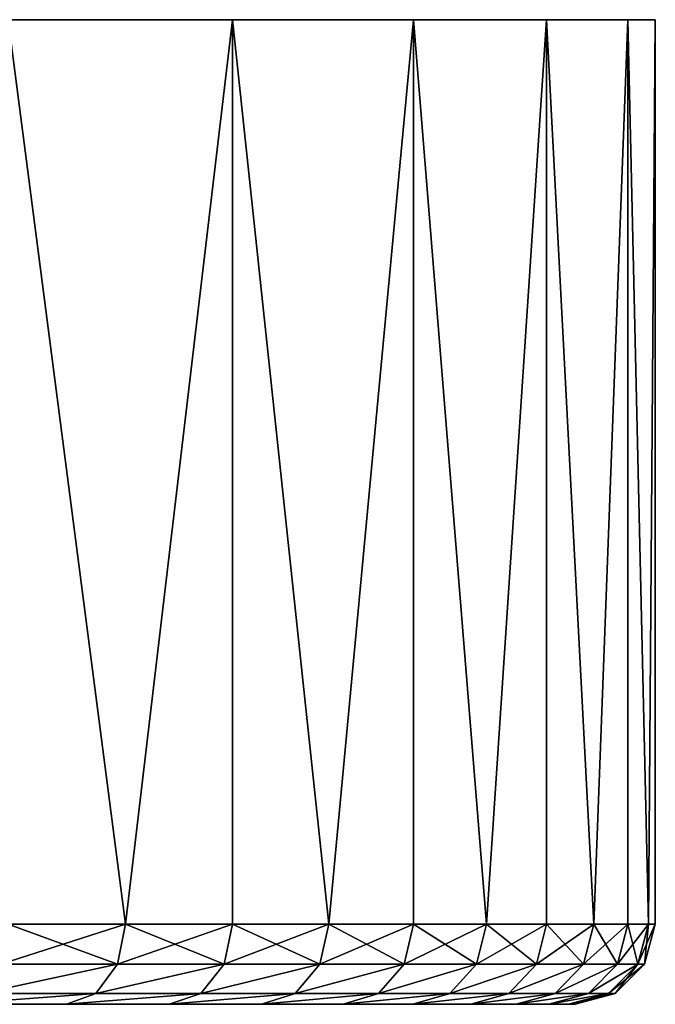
# Model space of a CAD drawing. Header units: millimetres. Extents: x 10 to 245, y 11 to 286.
# Tile 548 of 548: x 162 to 178, y 261 to 286. Entities that reach past the tile are written whole.
import ezdxf

# ---------------------------------------------------------------- set-up
doc = ezdxf.new("R2010")
doc.units = ezdxf.units.MM
doc.header["$LTSCALE"] = 25.4
doc.layers.get('0').update_dxf_attribs({"true_color": 0xff5454})

# ---------------------------------------------------------------- blocks, each defined once
blk = doc.blocks.new('ALICE-9083-9084.STL')
at = {"color": 250, "true_color": 0x262626}
mesh = blk.add_polyface(dxfattribs=at)
corners = [(115.808, 285.975, -48.47), (132.211, 285.975, -49.829), (123.953, 285.975, -49.829), (140.356, 285.975, -48.47), (107.997, 285.975, -45.789), (148.167, 285.975, -45.789), (100.735, 285.975, -41.858), (155.429, 285.975, -41.858), (94.218, 285.975, -36.786), (161.946, 285.975, -36.786), (88.625, 285.975, -30.711), (167.539, 285.975, -30.711), (84.108, 285.975, -23.797), (172.056, 285.975, -23.797), (80.791, 285.975, -16.235), (175.373, 285.975, -16.235), (78.764, 285.975, -8.23), (177.4, 285.975, -8.23), (78.082, 285.975), (178.082, 285.975), (177.4, 285.975, 8.23), (78.764, 285.975, 8.23), (80.791, 285.975, 16.235), (175.373, 285.975, 16.235), (84.108, 285.975, 23.797), (172.056, 285.975, 23.797), (88.625, 285.975, 30.711), (167.539, 285.975, 30.711), (94.218, 285.975, 36.786), (161.946, 285.975, 36.786), (100.735, 285.975, 41.858), (155.429, 285.975, 41.858), (107.997, 285.975, 45.789), (148.167, 285.975, 45.789), (115.808, 285.975, 48.47), (140.356, 285.975, 48.47), (123.953, 285.975, 49.829), (132.211, 285.975, 49.829)]
mesh.append_faces([[corners[k] for k in face] for face in [(0, 1, 2), (35, 36, 37)]], dxfattribs={"vtx0": -1, "color": 250})
mesh.append_faces([[corners[k] for k in face] for face in [(1, 0, 3), (3, 4, 5), (5, 6, 7), (7, 8, 9), (9, 10, 11), (11, 12, 13), (13, 14, 15), (15, 16, 17), (17, 18, 19), (19, 18, 20), (20, 22, 23), (23, 24, 25), (25, 26, 27), (27, 28, 29), (29, 30, 31), (31, 32, 33), (33, 34, 35)]], dxfattribs={"vtx0": -1, "vtx1": -1, "color": 250})
mesh.append_faces([[corners[k] for k in face] for face in [(3, 0, 4), (5, 4, 6), (7, 6, 8), (9, 8, 10), (11, 10, 12), (13, 12, 14), (15, 14, 16), (17, 16, 18), (20, 18, 21), (20, 21, 22), (23, 22, 24), (25, 24, 26), (27, 26, 28), (29, 28, 30), (31, 30, 32), (33, 32, 34), (35, 34, 36)]], dxfattribs={"vtx0": -1, "vtx2": -1, "color": 250})
mesh = blk.add_polyface(dxfattribs=at)
corners = [(164.868, 263.425, 33.864), (161.946, 285.975, 36.786), (161.946, 263.425, 36.786)]
mesh.append_faces([[corners[k] for k in face] for face in [(0, 1, 2)]], dxfattribs={"color": 250})
mesh = blk.add_polyface(dxfattribs=at)
corners = [(161.946, 285.975, 36.786), (164.868, 263.425, 33.864), (167.539, 285.975, 30.711)]
mesh.append_faces([[corners[k] for k in face] for face in [(0, 1, 2)]], dxfattribs={"color": 250})
mesh = blk.add_polyface(dxfattribs=at)
corners = [(167.539, 285.975, -30.711), (164.868, 263.425, -33.864), (161.946, 285.975, -36.786)]
mesh.append_faces([[corners[k] for k in face] for face in [(0, 1, 2)]], dxfattribs={"color": 250})
mesh = blk.add_polyface(dxfattribs=at)
corners = [(164.868, 263.425, -33.864), (161.946, 263.425, -36.786), (161.946, 285.975, -36.786)]
mesh.append_faces([[corners[k] for k in face] for face in [(0, 1, 2)]], dxfattribs={"color": 250})
mesh = blk.add_polyface(dxfattribs=at)
corners = [(167.539, 285.975, 30.711), (164.868, 263.425, 33.864), (167.539, 263.425, 30.711)]
mesh.append_faces([[corners[k] for k in face] for face in [(0, 1, 2)]], dxfattribs={"color": 250})
mesh = blk.add_polyface(dxfattribs=at)
corners = [(167.539, 285.975, -30.711), (167.539, 263.425, -30.711), (164.868, 263.425, -33.864)]
mesh.append_faces([[corners[k] for k in face] for face in [(0, 1, 2)]], dxfattribs={"color": 250})
mesh = blk.add_polyface(dxfattribs=at)
corners = [(167.539, 285.975, 30.711), (167.539, 263.425, 30.711), (169.94, 263.425, 27.347)]
mesh.append_faces([[corners[k] for k in face] for face in [(0, 1, 2)]], dxfattribs={"color": 250})
mesh = blk.add_polyface(dxfattribs=at)
corners = [(167.539, 285.975, 30.711), (169.94, 263.425, 27.347), (172.056, 285.975, 23.797)]
mesh.append_faces([[corners[k] for k in face] for face in [(0, 1, 2)]], dxfattribs={"color": 250})
mesh = blk.add_polyface(dxfattribs=at)
corners = [(172.056, 285.975, -23.797), (169.94, 263.425, -27.347), (167.539, 285.975, -30.711)]
mesh.append_faces([[corners[k] for k in face] for face in [(0, 1, 2)]], dxfattribs={"color": 250})
mesh = blk.add_polyface(dxfattribs=at)
corners = [(167.539, 285.975, -30.711), (169.94, 263.425, -27.347), (167.539, 263.425, -30.711)]
mesh.append_faces([[corners[k] for k in face] for face in [(0, 1, 2)]], dxfattribs={"color": 250})
mesh = blk.add_polyface(dxfattribs=at)
corners = [(172.056, 285.975, 23.797), (169.94, 263.425, 27.347), (172.056, 263.425, 23.797)]
mesh.append_faces([[corners[k] for k in face] for face in [(0, 1, 2)]], dxfattribs={"color": 250})
mesh = blk.add_polyface(dxfattribs=at)
corners = [(172.056, 285.975, -23.797), (172.056, 263.425, -23.797), (169.94, 263.425, -27.347)]
mesh.append_faces([[corners[k] for k in face] for face in [(0, 1, 2)]], dxfattribs={"color": 250})
mesh = blk.add_polyface(dxfattribs=at)
corners = [(172.056, 285.975, 23.797), (172.056, 263.425, 23.797), (173.871, 263.425, 20.085)]
mesh.append_faces([[corners[k] for k in face] for face in [(0, 1, 2)]], dxfattribs={"color": 250})
mesh = blk.add_polyface(dxfattribs=at)
corners = [(172.056, 285.975, 23.797), (173.871, 263.425, 20.085), (175.373, 285.975, 16.235)]
mesh.append_faces([[corners[k] for k in face] for face in [(0, 1, 2)]], dxfattribs={"color": 250})
mesh = blk.add_polyface(dxfattribs=at)
corners = [(175.373, 285.975, -16.235), (173.871, 263.425, -20.085), (172.056, 285.975, -23.797)]
mesh.append_faces([[corners[k] for k in face] for face in [(0, 1, 2)]], dxfattribs={"color": 250})
mesh = blk.add_polyface(dxfattribs=at)
corners = [(172.056, 285.975, -23.797), (173.871, 263.425, -20.085), (172.056, 263.425, -23.797)]
mesh.append_faces([[corners[k] for k in face] for face in [(0, 1, 2)]], dxfattribs={"color": 250})
mesh = blk.add_polyface(dxfattribs=at)
corners = [(175.373, 285.975, 16.235), (173.871, 263.425, 20.085), (175.373, 263.425, 16.235)]
mesh.append_faces([[corners[k] for k in face] for face in [(0, 1, 2)]], dxfattribs={"color": 250})
mesh = blk.add_polyface(dxfattribs=at)
corners = [(175.373, 285.975, -16.235), (175.373, 263.425, -16.235), (173.871, 263.425, -20.085)]
mesh.append_faces([[corners[k] for k in face] for face in [(0, 1, 2)]], dxfattribs={"color": 250})
mesh = blk.add_polyface(dxfattribs=at)
corners = [(175.373, 285.975, 16.235), (175.373, 263.425, 16.235), (176.552, 263.425, 12.274)]
mesh.append_faces([[corners[k] for k in face] for face in [(0, 1, 2)]], dxfattribs={"color": 250})
mesh = blk.add_polyface(dxfattribs=at)
corners = [(175.373, 285.975, 16.235), (176.552, 263.425, 12.274), (177.4, 285.975, 8.23)]
mesh.append_faces([[corners[k] for k in face] for face in [(0, 1, 2)]], dxfattribs={"color": 250})
mesh = blk.add_polyface(dxfattribs=at)
corners = [(177.4, 285.975, -8.23), (176.552, 263.425, -12.274), (175.373, 285.975, -16.235)]
mesh.append_faces([[corners[k] for k in face] for face in [(0, 1, 2)]], dxfattribs={"color": 250})
mesh = blk.add_polyface(dxfattribs=at)
corners = [(175.373, 285.975, -16.235), (176.552, 263.425, -12.274), (175.373, 263.425, -16.235)]
mesh.append_faces([[corners[k] for k in face] for face in [(0, 1, 2)]], dxfattribs={"color": 250})
mesh = blk.add_polyface(dxfattribs=at)
corners = [(177.4, 285.975, 8.23), (176.552, 263.425, 12.274), (177.4, 263.425, 8.23)]
mesh.append_faces([[corners[k] for k in face] for face in [(0, 1, 2)]], dxfattribs={"color": 250})
mesh = blk.add_polyface(dxfattribs=at)
corners = [(177.4, 285.975, -8.23), (177.4, 263.425, -8.23), (176.552, 263.425, -12.274)]
mesh.append_faces([[corners[k] for k in face] for face in [(0, 1, 2)]], dxfattribs={"color": 250})
mesh = blk.add_polyface(dxfattribs=at)
corners = [(177.4, 285.975, 8.23), (177.4, 263.425, 8.23), (177.911, 263.425, 4.129)]
mesh.append_faces([[corners[k] for k in face] for face in [(0, 1, 2)]], dxfattribs={"color": 250})
mesh = blk.add_polyface(dxfattribs=at)
corners = [(177.4, 285.975, 8.23), (177.911, 263.425, 4.129), (178.082, 285.975)]
mesh.append_faces([[corners[k] for k in face] for face in [(0, 1, 2)]], dxfattribs={"color": 250})
mesh = blk.add_polyface(dxfattribs=at)
corners = [(178.082, 285.975), (177.911, 263.425, -4.129), (177.4, 285.975, -8.23)]
mesh.append_faces([[corners[k] for k in face] for face in [(0, 1, 2)]], dxfattribs={"color": 250})
mesh = blk.add_polyface(dxfattribs=at)
corners = [(177.4, 285.975, -8.23), (177.911, 263.425, -4.129), (177.4, 263.425, -8.23)]
mesh.append_faces([[corners[k] for k in face] for face in [(0, 1, 2)]], dxfattribs={"color": 250})
mesh = blk.add_polyface(dxfattribs=at)
corners = [(178.082, 285.975), (177.911, 263.425, 4.129), (178.082, 263.425)]
mesh.append_faces([[corners[k] for k in face] for face in [(0, 1, 2)]], dxfattribs={"color": 250})
mesh = blk.add_polyface(dxfattribs=at)
corners = [(178.082, 285.975), (178.082, 263.425), (177.911, 263.425, -4.129)]
mesh.append_faces([[corners[k] for k in face] for face in [(0, 1, 2)]], dxfattribs={"color": 250})
mesh = blk.add_polyface(dxfattribs=at)
corners = [(161.946, 263.425, -36.786), (164.671, 262.425, -33.683), (161.765, 262.425, -36.589), (164.868, 263.425, -33.864)]
mesh.append_faces([[corners[k] for k in face] for face in [(0, 1, 2), (1, 0, 3)]], dxfattribs={"vtx0": -1, "color": 250})
mesh = blk.add_polyface(dxfattribs=at)
corners = [(164.868, 263.425, 33.864), (161.765, 262.425, 36.589), (164.671, 262.425, 33.683), (161.946, 263.425, 36.786)]
mesh.append_faces([[corners[k] for k in face] for face in [(0, 1, 2), (1, 0, 3)]], dxfattribs={"vtx0": -1, "color": 250})
mesh = blk.add_polyface(dxfattribs=at)
corners = [(164.868, 263.425, -33.864), (167.328, 262.425, -30.546), (164.671, 262.425, -33.683), (167.539, 263.425, -30.711)]
mesh.append_faces([[corners[k] for k in face] for face in [(0, 1, 2), (1, 0, 3)]], dxfattribs={"vtx0": -1, "color": 250})
mesh = blk.add_polyface(dxfattribs=at)
corners = [(167.539, 263.425, 30.711), (164.671, 262.425, 33.683), (167.328, 262.425, 30.546), (164.868, 263.425, 33.864)]
mesh.append_faces([[corners[k] for k in face] for face in [(0, 1, 2), (1, 0, 3)]], dxfattribs={"vtx0": -1, "color": 250})
mesh = blk.add_polyface(dxfattribs=at)
corners = [(167.539, 263.425, -30.711), (169.716, 262.425, -27.201), (167.328, 262.425, -30.546), (169.94, 263.425, -27.347)]
mesh.append_faces([[corners[k] for k in face] for face in [(0, 1, 2), (1, 0, 3)]], dxfattribs={"vtx0": -1, "color": 250})
mesh = blk.add_polyface(dxfattribs=at)
corners = [(169.94, 263.425, 27.347), (167.328, 262.425, 30.546), (169.716, 262.425, 27.201), (167.539, 263.425, 30.711)]
mesh.append_faces([[corners[k] for k in face] for face in [(0, 1, 2), (1, 0, 3)]], dxfattribs={"vtx0": -1, "color": 250})
mesh = blk.add_polyface(dxfattribs=at)
corners = [(169.94, 263.425, -27.347), (171.82, 262.425, -23.67), (169.716, 262.425, -27.201), (172.056, 263.425, -23.797)]
mesh.append_faces([[corners[k] for k in face] for face in [(0, 1, 2), (1, 0, 3)]], dxfattribs={"vtx0": -1, "color": 250})
mesh = blk.add_polyface(dxfattribs=at)
corners = [(172.056, 263.425, 23.797), (169.716, 262.425, 27.201), (171.82, 262.425, 23.67), (169.94, 263.425, 27.347)]
mesh.append_faces([[corners[k] for k in face] for face in [(0, 1, 2), (1, 0, 3)]], dxfattribs={"vtx0": -1, "color": 250})
mesh = blk.add_polyface(dxfattribs=at)
corners = [(172.056, 263.425, -23.797), (173.625, 262.425, -19.977), (171.82, 262.425, -23.67), (173.871, 263.425, -20.085)]
mesh.append_faces([[corners[k] for k in face] for face in [(0, 1, 2), (1, 0, 3)]], dxfattribs={"vtx0": -1, "color": 250})
mesh = blk.add_polyface(dxfattribs=at)
corners = [(173.871, 263.425, 20.085), (171.82, 262.425, 23.67), (173.625, 262.425, 19.977), (172.056, 263.425, 23.797)]
mesh.append_faces([[corners[k] for k in face] for face in [(0, 1, 2), (1, 0, 3)]], dxfattribs={"vtx0": -1, "color": 250})
mesh = blk.add_polyface(dxfattribs=at)
corners = [(173.871, 263.425, -20.085), (175.119, 262.425, -16.148), (173.625, 262.425, -19.977), (175.373, 263.425, -16.235)]
mesh.append_faces([[corners[k] for k in face] for face in [(0, 1, 2), (1, 0, 3)]], dxfattribs={"vtx0": -1, "color": 250})
mesh = blk.add_polyface(dxfattribs=at)
corners = [(175.373, 263.425, 16.235), (173.625, 262.425, 19.977), (175.119, 262.425, 16.148), (173.871, 263.425, 20.085)]
mesh.append_faces([[corners[k] for k in face] for face in [(0, 1, 2), (1, 0, 3)]], dxfattribs={"vtx0": -1, "color": 250})
mesh = blk.add_polyface(dxfattribs=at)
corners = [(175.373, 263.425, -16.235), (176.292, 262.425, -12.208), (175.119, 262.425, -16.148), (176.552, 263.425, -12.274)]
mesh.append_faces([[corners[k] for k in face] for face in [(0, 1, 2), (1, 0, 3)]], dxfattribs={"vtx0": -1, "color": 250})
mesh = blk.add_polyface(dxfattribs=at)
corners = [(176.552, 263.425, 12.274), (175.119, 262.425, 16.148), (176.292, 262.425, 12.208), (175.373, 263.425, 16.235)]
mesh.append_faces([[corners[k] for k in face] for face in [(0, 1, 2), (1, 0, 3)]], dxfattribs={"vtx0": -1, "color": 250})
mesh = blk.add_polyface(dxfattribs=at)
corners = [(176.552, 263.425, -12.274), (177.136, 262.425, -8.186), (176.292, 262.425, -12.208), (177.4, 263.425, -8.23)]
mesh.append_faces([[corners[k] for k in face] for face in [(0, 1, 2), (1, 0, 3)]], dxfattribs={"vtx0": -1, "color": 250})
mesh = blk.add_polyface(dxfattribs=at)
corners = [(177.4, 263.425, 8.23), (176.292, 262.425, 12.208), (177.136, 262.425, 8.186), (176.552, 263.425, 12.274)]
mesh.append_faces([[corners[k] for k in face] for face in [(0, 1, 2), (1, 0, 3)]], dxfattribs={"vtx0": -1, "color": 250})
mesh = blk.add_polyface(dxfattribs=at)
corners = [(177.4, 263.425, -8.23), (177.644, 262.425, -4.107), (177.136, 262.425, -8.186), (177.911, 263.425, -4.129)]
mesh.append_faces([[corners[k] for k in face] for face in [(0, 1, 2), (1, 0, 3)]], dxfattribs={"vtx0": -1, "color": 250})
mesh = blk.add_polyface(dxfattribs=at)
corners = [(177.911, 263.425, 4.129), (177.136, 262.425, 8.186), (177.644, 262.425, 4.107), (177.4, 263.425, 8.23)]
mesh.append_faces([[corners[k] for k in face] for face in [(0, 1, 2), (1, 0, 3)]], dxfattribs={"vtx0": -1, "color": 250})
mesh = blk.add_polyface(dxfattribs=at)
corners = [(177.911, 263.425, -4.129), (177.814, 262.425), (177.644, 262.425, -4.107), (178.082, 263.425)]
mesh.append_faces([[corners[k] for k in face] for face in [(0, 1, 2), (1, 0, 3)]], dxfattribs={"vtx0": -1, "color": 250})
mesh = blk.add_polyface(dxfattribs=at)
corners = [(178.082, 263.425), (177.644, 262.425, 4.107), (177.814, 262.425), (177.911, 263.425, 4.129)]
mesh.append_faces([[corners[k] for k in face] for face in [(0, 1, 2), (1, 0, 3)]], dxfattribs={"vtx0": -1, "color": 250})
mesh = blk.add_polyface(dxfattribs=at)
corners = [(164.671, 262.425, -33.683), (161.269, 261.693, -36.05), (161.765, 262.425, -36.589), (164.132, 261.693, -33.187)]
mesh.append_faces([[corners[k] for k in face] for face in [(0, 1, 2), (1, 0, 3)]], dxfattribs={"vtx0": -1, "color": 250})
mesh = blk.add_polyface(dxfattribs=at)
corners = [(164.671, 262.425, 33.683), (161.269, 261.693, 36.05), (164.132, 261.693, 33.187), (161.765, 262.425, 36.589)]
mesh.append_faces([[corners[k] for k in face] for face in [(0, 1, 2), (1, 0, 3)]], dxfattribs={"vtx0": -1, "color": 250})
mesh = blk.add_polyface(dxfattribs=at)
corners = [(167.328, 262.425, -30.546), (164.132, 261.693, -33.187), (164.671, 262.425, -33.683), (166.75, 261.693, -30.096)]
mesh.append_faces([[corners[k] for k in face] for face in [(0, 1, 2), (1, 0, 3)]], dxfattribs={"vtx0": -1, "color": 250})
mesh = blk.add_polyface(dxfattribs=at)
corners = [(167.328, 262.425, 30.546), (164.132, 261.693, 33.187), (166.75, 261.693, 30.096), (164.671, 262.425, 33.683)]
mesh.append_faces([[corners[k] for k in face] for face in [(0, 1, 2), (1, 0, 3)]], dxfattribs={"vtx0": -1, "color": 250})
mesh = blk.add_polyface(dxfattribs=at)
corners = [(169.716, 262.425, -27.201), (166.75, 261.693, -30.096), (167.328, 262.425, -30.546), (169.103, 261.693, -26.8)]
mesh.append_faces([[corners[k] for k in face] for face in [(0, 1, 2), (1, 0, 3)]], dxfattribs={"vtx0": -1, "color": 250})
mesh = blk.add_polyface(dxfattribs=at)
corners = [(169.716, 262.425, 27.201), (166.75, 261.693, 30.096), (169.103, 261.693, 26.8), (167.328, 262.425, 30.546)]
mesh.append_faces([[corners[k] for k in face] for face in [(0, 1, 2), (1, 0, 3)]], dxfattribs={"vtx0": -1, "color": 250})
mesh = blk.add_polyface(dxfattribs=at)
corners = [(171.82, 262.425, -23.67), (169.103, 261.693, -26.8), (169.716, 262.425, -27.201), (171.176, 261.693, -23.321)]
mesh.append_faces([[corners[k] for k in face] for face in [(0, 1, 2), (1, 0, 3)]], dxfattribs={"vtx0": -1, "color": 250})
mesh = blk.add_polyface(dxfattribs=at)
corners = [(171.82, 262.425, 23.67), (169.103, 261.693, 26.8), (171.176, 261.693, 23.321), (169.716, 262.425, 27.201)]
mesh.append_faces([[corners[k] for k in face] for face in [(0, 1, 2), (1, 0, 3)]], dxfattribs={"vtx0": -1, "color": 250})
mesh = blk.add_polyface(dxfattribs=at)
corners = [(173.625, 262.425, -19.977), (171.176, 261.693, -23.321), (171.82, 262.425, -23.67), (172.955, 261.693, -19.683)]
mesh.append_faces([[corners[k] for k in face] for face in [(0, 1, 2), (1, 0, 3)]], dxfattribs={"vtx0": -1, "color": 250})
mesh = blk.add_polyface(dxfattribs=at)
corners = [(173.625, 262.425, 19.977), (171.176, 261.693, 23.321), (172.955, 261.693, 19.683), (171.82, 262.425, 23.67)]
mesh.append_faces([[corners[k] for k in face] for face in [(0, 1, 2), (1, 0, 3)]], dxfattribs={"vtx0": -1, "color": 250})
mesh = blk.add_polyface(dxfattribs=at)
corners = [(175.119, 262.425, -16.148), (172.955, 261.693, -19.683), (173.625, 262.425, -19.977), (174.427, 261.693, -15.91)]
mesh.append_faces([[corners[k] for k in face] for face in [(0, 1, 2), (1, 0, 3)]], dxfattribs={"vtx0": -1, "color": 250})
mesh = blk.add_polyface(dxfattribs=at)
corners = [(175.119, 262.425, 16.148), (172.955, 261.693, 19.683), (174.427, 261.693, 15.91), (173.625, 262.425, 19.977)]
mesh.append_faces([[corners[k] for k in face] for face in [(0, 1, 2), (1, 0, 3)]], dxfattribs={"vtx0": -1, "color": 250})
mesh = blk.add_polyface(dxfattribs=at)
corners = [(176.292, 262.425, -12.208), (174.427, 261.693, -15.91), (175.119, 262.425, -16.148), (175.583, 261.693, -12.029)]
mesh.append_faces([[corners[k] for k in face] for face in [(0, 1, 2), (1, 0, 3)]], dxfattribs={"vtx0": -1, "color": 250})
mesh = blk.add_polyface(dxfattribs=at)
corners = [(176.292, 262.425, 12.208), (174.427, 261.693, 15.91), (175.583, 261.693, 12.029), (175.119, 262.425, 16.148)]
mesh.append_faces([[corners[k] for k in face] for face in [(0, 1, 2), (1, 0, 3)]], dxfattribs={"vtx0": -1, "color": 250})
mesh = blk.add_polyface(dxfattribs=at)
corners = [(177.136, 262.425, -8.186), (175.583, 261.693, -12.029), (176.292, 262.425, -12.208), (176.414, 261.693, -8.065)]
mesh.append_faces([[corners[k] for k in face] for face in [(0, 1, 2), (1, 0, 3)]], dxfattribs={"vtx0": -1, "color": 250})
mesh = blk.add_polyface(dxfattribs=at)
corners = [(177.136, 262.425, 8.186), (175.583, 261.693, 12.029), (176.414, 261.693, 8.065), (176.292, 262.425, 12.208)]
mesh.append_faces([[corners[k] for k in face] for face in [(0, 1, 2), (1, 0, 3)]], dxfattribs={"vtx0": -1, "color": 250})
mesh = blk.add_polyface(dxfattribs=at)
corners = [(177.644, 262.425, -4.107), (176.414, 261.693, -8.065), (177.136, 262.425, -8.186), (176.915, 261.693, -4.046)]
mesh.append_faces([[corners[k] for k in face] for face in [(0, 1, 2), (1, 0, 3)]], dxfattribs={"vtx0": -1, "color": 250})
mesh = blk.add_polyface(dxfattribs=at)
corners = [(177.644, 262.425, 4.107), (176.414, 261.693, 8.065), (176.915, 261.693, 4.046), (177.136, 262.425, 8.186)]
mesh.append_faces([[corners[k] for k in face] for face in [(0, 1, 2), (1, 0, 3)]], dxfattribs={"vtx0": -1, "color": 250})
mesh = blk.add_polyface(dxfattribs=at)
corners = [(177.644, 262.425, -4.107), (177.082, 261.693), (176.915, 261.693, -4.046), (177.814, 262.425)]
mesh.append_faces([[corners[k] for k in face] for face in [(0, 1, 2), (1, 0, 3)]], dxfattribs={"vtx0": -1, "color": 250})
mesh = blk.add_polyface(dxfattribs=at)
corners = [(177.814, 262.425), (176.915, 261.693, 4.046), (177.082, 261.693), (177.644, 262.425, 4.107)]
mesh.append_faces([[corners[k] for k in face] for face in [(0, 1, 2), (1, 0, 3)]], dxfattribs={"vtx0": -1, "color": 250})
mesh = blk.add_polyface(dxfattribs=at)
corners = [(164.132, 261.693, -33.187), (160.591, 261.425, -35.315), (161.269, 261.693, -36.05), (163.397, 261.425, -32.51)]
mesh.append_faces([[corners[k] for k in face] for face in [(0, 1, 2), (1, 0, 3)]], dxfattribs={"vtx0": -1, "color": 250})
mesh = blk.add_polyface(dxfattribs=at)
corners = [(164.132, 261.693, 33.187), (160.591, 261.425, 35.315), (163.397, 261.425, 32.51), (161.269, 261.693, 36.05)]
mesh.append_faces([[corners[k] for k in face] for face in [(0, 1, 2), (1, 0, 3)]], dxfattribs={"vtx0": -1, "color": 250})
mesh = blk.add_polyface(dxfattribs=at)
corners = [(166.75, 261.693, -30.096), (163.397, 261.425, -32.51), (164.132, 261.693, -33.187), (165.961, 261.425, -29.482)]
mesh.append_faces([[corners[k] for k in face] for face in [(0, 1, 2), (1, 0, 3)]], dxfattribs={"vtx0": -1, "color": 250})
mesh = blk.add_polyface(dxfattribs=at)
corners = [(166.75, 261.693, 30.096), (163.397, 261.425, 32.51), (165.961, 261.425, 29.482), (164.132, 261.693, 33.187)]
mesh.append_faces([[corners[k] for k in face] for face in [(0, 1, 2), (1, 0, 3)]], dxfattribs={"vtx0": -1, "color": 250})
mesh = blk.add_polyface(dxfattribs=at)
corners = [(169.103, 261.693, -26.8), (165.961, 261.425, -29.482), (166.75, 261.693, -30.096), (168.266, 261.425, -26.254)]
mesh.append_faces([[corners[k] for k in face] for face in [(0, 1, 2), (1, 0, 3)]], dxfattribs={"vtx0": -1, "color": 250})
mesh = blk.add_polyface(dxfattribs=at)
corners = [(169.103, 261.693, 26.8), (165.961, 261.425, 29.482), (168.266, 261.425, 26.254), (166.75, 261.693, 30.096)]
mesh.append_faces([[corners[k] for k in face] for face in [(0, 1, 2), (1, 0, 3)]], dxfattribs={"vtx0": -1, "color": 250})
mesh = blk.add_polyface(dxfattribs=at)
corners = [(171.176, 261.693, -23.321), (168.266, 261.425, -26.254), (169.103, 261.693, -26.8), (170.297, 261.425, -22.845)]
mesh.append_faces([[corners[k] for k in face] for face in [(0, 1, 2), (1, 0, 3)]], dxfattribs={"vtx0": -1, "color": 250})
mesh = blk.add_polyface(dxfattribs=at)
corners = [(171.176, 261.693, 23.321), (168.266, 261.425, 26.254), (170.297, 261.425, 22.845), (169.103, 261.693, 26.8)]
mesh.append_faces([[corners[k] for k in face] for face in [(0, 1, 2), (1, 0, 3)]], dxfattribs={"vtx0": -1, "color": 250})
mesh = blk.add_polyface(dxfattribs=at)
corners = [(172.955, 261.693, -19.683), (170.297, 261.425, -22.845), (171.176, 261.693, -23.321), (172.039, 261.425, -19.281)]
mesh.append_faces([[corners[k] for k in face] for face in [(0, 1, 2), (1, 0, 3)]], dxfattribs={"vtx0": -1, "color": 250})
mesh = blk.add_polyface(dxfattribs=at)
corners = [(172.955, 261.693, 19.683), (170.297, 261.425, 22.845), (172.039, 261.425, 19.281), (171.176, 261.693, 23.321)]
mesh.append_faces([[corners[k] for k in face] for face in [(0, 1, 2), (1, 0, 3)]], dxfattribs={"vtx0": -1, "color": 250})
mesh = blk.add_polyface(dxfattribs=at)
corners = [(174.427, 261.693, -15.91), (172.039, 261.425, -19.281), (172.955, 261.693, -19.683), (173.481, 261.425, -15.586)]
mesh.append_faces([[corners[k] for k in face] for face in [(0, 1, 2), (1, 0, 3)]], dxfattribs={"vtx0": -1, "color": 250})
mesh = blk.add_polyface(dxfattribs=at)
corners = [(174.427, 261.693, 15.91), (172.039, 261.425, 19.281), (173.481, 261.425, 15.586), (172.955, 261.693, 19.683)]
mesh.append_faces([[corners[k] for k in face] for face in [(0, 1, 2), (1, 0, 3)]], dxfattribs={"vtx0": -1, "color": 250})
mesh = blk.add_polyface(dxfattribs=at)
corners = [(175.583, 261.693, -12.029), (173.481, 261.425, -15.586), (174.427, 261.693, -15.91), (174.613, 261.425, -11.783)]
mesh.append_faces([[corners[k] for k in face] for face in [(0, 1, 2), (1, 0, 3)]], dxfattribs={"vtx0": -1, "color": 250})
mesh = blk.add_polyface(dxfattribs=at)
corners = [(175.583, 261.693, 12.029), (173.481, 261.425, 15.586), (174.613, 261.425, 11.783), (174.427, 261.693, 15.91)]
mesh.append_faces([[corners[k] for k in face] for face in [(0, 1, 2), (1, 0, 3)]], dxfattribs={"vtx0": -1, "color": 250})
mesh = blk.add_polyface(dxfattribs=at)
corners = [(176.414, 261.693, -8.065), (174.613, 261.425, -11.783), (175.583, 261.693, -12.029), (175.427, 261.425, -7.901)]
mesh.append_faces([[corners[k] for k in face] for face in [(0, 1, 2), (1, 0, 3)]], dxfattribs={"vtx0": -1, "color": 250})
mesh = blk.add_polyface(dxfattribs=at)
corners = [(176.414, 261.693, 8.065), (174.613, 261.425, 11.783), (175.427, 261.425, 7.901), (175.583, 261.693, 12.029)]
mesh.append_faces([[corners[k] for k in face] for face in [(0, 1, 2), (1, 0, 3)]], dxfattribs={"vtx0": -1, "color": 250})
mesh = blk.add_polyface(dxfattribs=at)
corners = [(176.915, 261.693, -4.046), (175.427, 261.425, -7.901), (176.414, 261.693, -8.065), (175.918, 261.425, -3.964)]
mesh.append_faces([[corners[k] for k in face] for face in [(0, 1, 2), (1, 0, 3)]], dxfattribs={"vtx0": -1, "color": 250})
mesh = blk.add_polyface(dxfattribs=at)
corners = [(176.915, 261.693, 4.046), (175.427, 261.425, 7.901), (175.918, 261.425, 3.964), (176.414, 261.693, 8.065)]
mesh.append_faces([[corners[k] for k in face] for face in [(0, 1, 2), (1, 0, 3)]], dxfattribs={"vtx0": -1, "color": 250})
mesh = blk.add_polyface(dxfattribs=at)
corners = [(177.082, 261.693), (175.918, 261.425, -3.964), (176.915, 261.693, -4.046), (176.082, 261.425)]
mesh.append_faces([[corners[k] for k in face] for face in [(0, 1, 2), (1, 0, 3)]], dxfattribs={"vtx0": -1, "color": 250})
mesh = blk.add_polyface(dxfattribs=at)
corners = [(176.915, 261.693, 4.046), (176.082, 261.425), (177.082, 261.693), (175.918, 261.425, 3.964)]
mesh.append_faces([[corners[k] for k in face] for face in [(0, 1, 2), (1, 0, 3)]], dxfattribs={"vtx0": -1, "color": 250})
mesh = blk.add_polyface(dxfattribs=at)
corners = [(132.046, 261.425, -47.836), (124.118, 261.425, -47.836), (128.082, 261.425, -48), (135.982, 261.425, -47.345), (120.181, 261.425, -47.345), (139.865, 261.425, -46.531), (116.299, 261.425, -46.531), (143.668, 261.425, -45.399), (112.496, 261.425, -45.399), (147.363, 261.425, -43.957), (108.801, 261.425, -43.957), (150.927, 261.425, -42.215), (105.236, 261.425, -42.215), (154.335, 261.425, -40.184), (101.828, 261.425, -40.184), (157.564, 261.425, -37.879), (98.6, 261.425, -37.879), (160.591, 261.425, -35.315), (95.572, 261.425, -35.315), (163.397, 261.425, -32.51), (92.767, 261.425, -32.51), (165.961, 261.425, -29.482), (90.203, 261.425, -29.482), (168.266, 261.425, -26.254), (87.898, 261.425, -26.254), (170.297, 261.425, -22.845), (85.867, 261.425, -22.845), (172.039, 261.425, -19.281), (84.125, 261.425, -19.281), (173.481, 261.425, -15.586), (82.683, 261.425, -15.586), (174.613, 261.425, -11.783), (81.551, 261.425, -11.783), (175.427, 261.425, -7.901), (80.737, 261.425, -7.901), (175.918, 261.425, -3.964), (80.246, 261.425, -3.964), (176.082, 261.425), (80.082, 261.425), (80.246, 261.425, 3.964), (175.918, 261.425, 3.964), (175.427, 261.425, 7.901), (80.737, 261.425, 7.901), (174.613, 261.425, 11.783), (81.551, 261.425, 11.783), (173.481, 261.425, 15.586), (82.683, 261.425, 15.586), (172.039, 261.425, 19.281), (84.125, 261.425, 19.281), (170.297, 261.425, 22.845), (85.867, 261.425, 22.845), (168.266, 261.425, 26.254), (87.898, 261.425, 26.254), (165.961, 261.425, 29.482), (90.203, 261.425, 29.482), (163.397, 261.425, 32.51), (92.767, 261.425, 32.51), (160.591, 261.425, 35.315), (95.572, 261.425, 35.315), (157.564, 261.425, 37.879), (98.6, 261.425, 37.879), (154.335, 261.425, 40.184), (101.828, 261.425, 40.184), (150.927, 261.425, 42.215), (105.236, 261.425, 42.215), (147.363, 261.425, 43.957), (108.801, 261.425, 43.957), (143.668, 261.425, 45.399), (112.496, 261.425, 45.399), (139.865, 261.425, 46.531), (116.299, 261.425, 46.531), (135.982, 261.425, 47.345), (120.181, 261.425, 47.345), (132.046, 261.425, 47.836), (124.118, 261.425, 47.836), (128.082, 261.425, 48)]
mesh.append_faces([[corners[k] for k in face] for face in [(0, 1, 2), (74, 73, 75)]], dxfattribs={"vtx0": -1, "color": 250})
mesh.append_faces([[corners[k] for k in face] for face in [(1, 3, 4), (4, 5, 6), (6, 7, 8), (8, 9, 10), (10, 11, 12), (12, 13, 14), (14, 15, 16), (16, 17, 18), (18, 19, 20), (20, 21, 22), (22, 23, 24), (24, 25, 26), (26, 27, 28), (28, 29, 30), (30, 31, 32), (32, 33, 34), (34, 35, 36), (36, 37, 38), (38, 37, 39), (39, 41, 42), (42, 43, 44), (44, 45, 46), (46, 47, 48), (48, 49, 50), (50, 51, 52), (52, 53, 54), (54, 55, 56), (56, 57, 58), (58, 59, 60), (60, 61, 62), (62, 63, 64), (64, 65, 66), (66, 67, 68), (68, 69, 70), (70, 71, 72), (72, 73, 74)]], dxfattribs={"vtx0": -1, "vtx1": -1, "color": 250})
mesh.append_faces([[corners[k] for k in face] for face in [(1, 0, 3), (4, 3, 5), (6, 5, 7), (8, 7, 9), (10, 9, 11), (12, 11, 13), (14, 13, 15), (16, 15, 17), (18, 17, 19), (20, 19, 21), (22, 21, 23), (24, 23, 25), (26, 25, 27), (28, 27, 29), (30, 29, 31), (32, 31, 33), (34, 33, 35), (36, 35, 37), (39, 37, 40), (39, 40, 41), (42, 41, 43), (44, 43, 45), (46, 45, 47), (48, 47, 49), (50, 49, 51), (52, 51, 53), (54, 53, 55), (56, 55, 57), (58, 57, 59), (60, 59, 61), (62, 61, 63), (64, 63, 65), (66, 65, 67), (68, 67, 69), (70, 69, 71), (72, 71, 73)]], dxfattribs={"vtx0": -1, "vtx2": -1, "color": 250})

msp = doc.modelspace()

# ---------------------------------------------------------------- block references
at = {"color": 0}
msp.add_blockref('ALICE-9083-9084.STL', (0, 0), dxfattribs=at)

doc.saveas('drawing.dxf')
